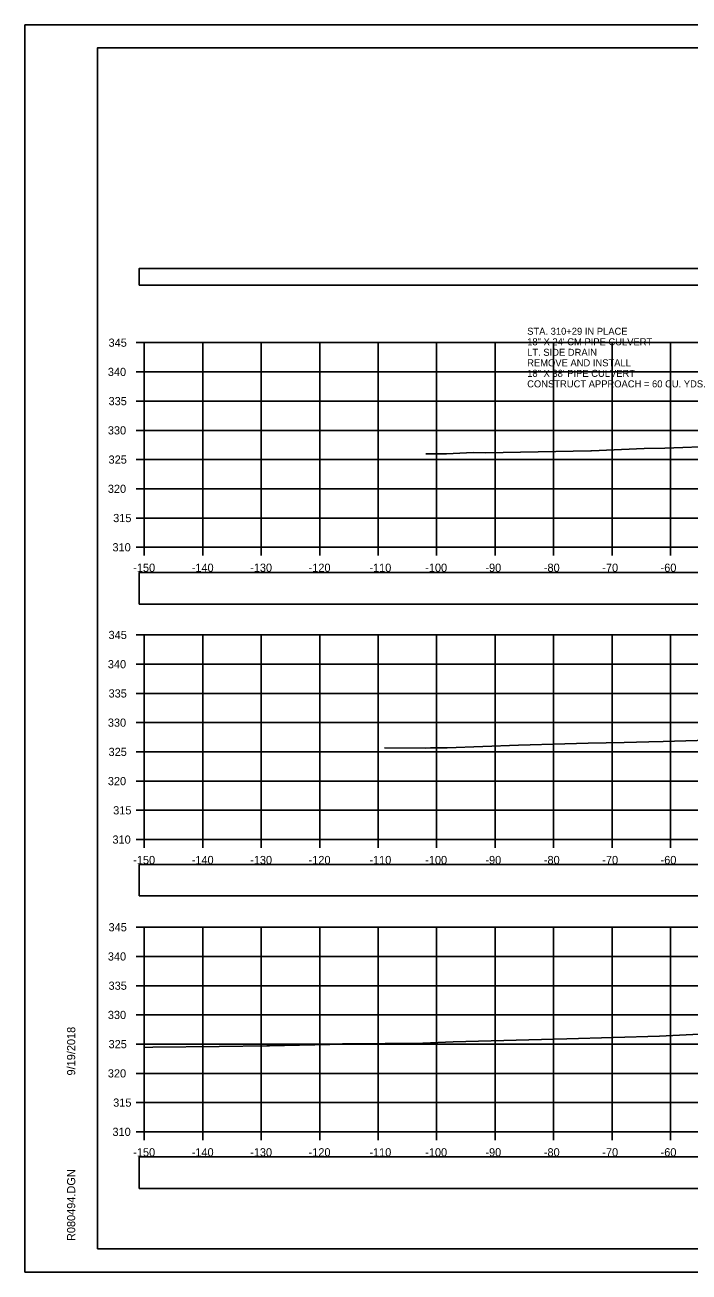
# Model space of a CAD drawing. Extents: x 1376273 to 1384221, y 378927 to 384592.
# Drawn here: x 1381187.9 to 1381301.5, y 381391.9 to 381605.2 of the extents above; entities that cross this region are included whole.
import ezdxf

# ---------------------------------------------------------------- set-up
doc = ezdxf.new("R2010")
doc.units = 0
for name, color, linetype in [('R_Axis', 7, 'Continuous'), ('R_Axis Annot', 7, 'Continuous'), ('R_Border', 7, 'Continuous'), ('R_Drive', 7, 'Continuous'), ('R_Exist Surface', 7, 'Continuous'), ('R_Grid', 7, 'Continuous'), ('R_No Plot', 7, 'Continuous')]:
    doc.layers.add(name, color=color, linetype=linetype)

msp = doc.modelspace()

# ---------------------------------------------------------------- linework, layer by layer
at = {"layer": 'R_Axis'}
for p, q in [((1381206.95, 381550.85), (1381208.35, 381550.85)), ((1381208.35, 381515.85), (1381208.35, 381550.85)), ((1381206.95, 381545.85), (1381208.35, 381545.85)), ((1381206.95, 381540.85), (1381208.35, 381540.85)), ((1381206.95, 381535.85), (1381208.35, 381535.85)), ((1381206.95, 381530.85), (1381208.35, 381530.85)), ((1381206.95, 381525.85), (1381208.35, 381525.85)), ((1381206.95, 381520.85), (1381208.35, 381520.85)), ((1381206.95, 381515.85), (1381208.35, 381515.85)), ((1381208.35, 381515.85), (1381508.35, 381515.85)), ((1381208.35, 381514.45), (1381208.35, 381515.85)), ((1381218.35, 381514.45), (1381218.35, 381515.85)), ((1381228.35, 381514.45), (1381228.35, 381515.85)), ((1381238.35, 381514.45), (1381238.35, 381515.85)), ((1381248.35, 381514.45), (1381248.35, 381515.85)), ((1381258.35, 381514.45), (1381258.35, 381515.85)), ((1381268.35, 381514.45), (1381268.35, 381515.85)), ((1381278.35, 381514.45), (1381278.35, 381515.85)), ((1381288.35, 381514.45), (1381288.35, 381515.85)), ((1381298.35, 381514.45), (1381298.35, 381515.85)), ((1381206.95, 381500.85), (1381208.35, 381500.85)), ((1381208.35, 381465.85), (1381208.35, 381500.85)), ((1381206.95, 381495.85), (1381208.35, 381495.85)), ((1381206.95, 381490.85), (1381208.35, 381490.85)), ((1381206.95, 381485.85), (1381208.35, 381485.85)), ((1381206.95, 381480.85), (1381208.35, 381480.85)), ((1381206.95, 381475.85), (1381208.35, 381475.85)), ((1381206.95, 381470.85), (1381208.35, 381470.85)), ((1381206.95, 381465.85), (1381208.35, 381465.85)), ((1381208.35, 381465.85), (1381508.35, 381465.85)), ((1381208.35, 381464.45), (1381208.35, 381465.85)), ((1381218.35, 381464.45), (1381218.35, 381465.85)), ((1381228.35, 381464.45), (1381228.35, 381465.85)), ((1381238.35, 381464.45), (1381238.35, 381465.85)), ((1381248.35, 381464.45), (1381248.35, 381465.85)), ((1381258.35, 381464.45), (1381258.35, 381465.85)), ((1381268.35, 381464.45), (1381268.35, 381465.85)), ((1381278.35, 381464.45), (1381278.35, 381465.85)), ((1381288.35, 381464.45), (1381288.35, 381465.85)), ((1381298.35, 381464.45), (1381298.35, 381465.85)), ((1381206.95, 381450.85), (1381208.35, 381450.85)), ((1381208.35, 381415.85), (1381208.35, 381450.85)), ((1381206.95, 381445.85), (1381208.35, 381445.85)), ((1381206.95, 381440.85), (1381208.35, 381440.85)), ((1381206.95, 381435.85), (1381208.35, 381435.85)), ((1381206.95, 381430.85), (1381208.35, 381430.85)), ((1381206.95, 381425.85), (1381208.35, 381425.85)), ((1381206.95, 381420.85), (1381208.35, 381420.85)), ((1381206.95, 381415.85), (1381208.35, 381415.85)), ((1381208.35, 381415.85), (1381508.35, 381415.85)), ((1381208.35, 381414.45), (1381208.35, 381415.85)), ((1381218.35, 381414.45), (1381218.35, 381415.85)), ((1381228.35, 381414.45), (1381228.35, 381415.85)), ((1381238.35, 381414.45), (1381238.35, 381415.85)), ((1381248.35, 381414.45), (1381248.35, 381415.85)), ((1381258.35, 381414.45), (1381258.35, 381415.85)), ((1381268.35, 381414.45), (1381268.35, 381415.85)), ((1381278.35, 381414.45), (1381278.35, 381415.85)), ((1381288.35, 381414.45), (1381288.35, 381415.85)), ((1381298.35, 381414.45), (1381298.35, 381415.85))]:
    msp.add_line(p, q, dxfattribs=at)
at = {"layer": 'R_Axis Annot'}
for points in [[(1381207.46, 381560.71), (1381509.26, 381560.71), (1381509.26, 381563.52), (1381207.46, 381563.52)], [(1381207.5, 381506.14), (1381509.19, 381506.14), (1381509.19, 381511.55), (1381207.5, 381511.55)], [(1381207.5, 381456.2), (1381509.19, 381456.2), (1381509.19, 381461.61), (1381207.5, 381461.61)], [(1381207.5, 381406.17), (1381509.19, 381406.17), (1381509.19, 381411.59), (1381207.5, 381411.59)]]:
    msp.add_lwpolyline(points, close=True, dxfattribs=at)
at = {"layer": 'R_Border'}
for p, q in [((1381200.35, 381601.31), (1381516.53, 381601.31)), ((1381200.35, 381395.85), (1381200.35, 381601.31)), ((1381200.35, 381395.85), (1381200.35, 381395.85)), ((1381516.53, 381395.85), (1381200.35, 381395.85))]:
    msp.add_line(p, q, dxfattribs=at)
at = {"layer": 'R_Exist Surface'}
for points in [[(1381256.53, 381531.85), (1381260.05, 381531.83), (1381264.62, 381532.05), (1381266.71, 381532), (1381284.7, 381532.34), (1381284.77, 381532.34), (1381284.83, 381532.35), (1381293.86, 381532.74), (1381297.36, 381532.83), (1381306.56, 381533.12)], [(1381249.44, 381481.54), (1381256.4, 381481.49), (1381257.28, 381481.53), (1381259.65, 381481.55), (1381260.14, 381481.56), (1381272.36, 381481.99), (1381280.3, 381482.21), (1381284.29, 381482.35), (1381290.42, 381482.48), (1381294.63, 381482.58), (1381297.11, 381482.62), (1381312.6, 381483.08)], [(1381208.35, 381430.29), (1381209.82, 381430.31), (1381221.17, 381430.44), (1381229.29, 381430.57), (1381229.76, 381430.58), (1381240.08, 381430.8), (1381242.23, 381430.88), (1381249.57, 381430.96), (1381256.02, 381431.03), (1381261.19, 381431.24), (1381280.61, 381431.78), (1381296.47, 381432.24), (1381303.32, 381432.56)]]:
    msp.add_lwpolyline(points, dxfattribs=at)
at = {"layer": 'R_Grid'}
for p, q in [((1381208.35, 381550.85), (1381508.35, 381550.85)), ((1381208.35, 381515.85), (1381208.35, 381550.85)), ((1381218.35, 381515.85), (1381218.35, 381550.85)), ((1381228.35, 381515.85), (1381228.35, 381550.85)), ((1381238.35, 381515.85), (1381238.35, 381550.85)), ((1381248.35, 381515.85), (1381248.35, 381550.85)), ((1381258.35, 381515.85), (1381258.35, 381550.85)), ((1381268.35, 381515.85), (1381268.35, 381550.85)), ((1381278.35, 381515.85), (1381278.35, 381550.85)), ((1381288.35, 381515.85), (1381288.35, 381550.85)), ((1381298.35, 381515.85), (1381298.35, 381550.85)), ((1381208.35, 381545.85), (1381508.35, 381545.85)), ((1381208.35, 381540.85), (1381508.35, 381540.85)), ((1381208.35, 381535.85), (1381508.35, 381535.85)), ((1381208.35, 381530.85), (1381508.35, 381530.85)), ((1381208.35, 381525.85), (1381508.35, 381525.85)), ((1381208.35, 381520.85), (1381508.35, 381520.85)), ((1381208.35, 381515.85), (1381508.35, 381515.85)), ((1381208.35, 381500.85), (1381508.35, 381500.85)), ((1381208.35, 381465.85), (1381208.35, 381500.85)), ((1381218.35, 381465.85), (1381218.35, 381500.85)), ((1381228.35, 381465.85), (1381228.35, 381500.85)), ((1381238.35, 381465.85), (1381238.35, 381500.85)), ((1381248.35, 381465.85), (1381248.35, 381500.85)), ((1381258.35, 381465.85), (1381258.35, 381500.85)), ((1381268.35, 381465.85), (1381268.35, 381500.85)), ((1381278.35, 381465.85), (1381278.35, 381500.85)), ((1381288.35, 381465.85), (1381288.35, 381500.85)), ((1381298.35, 381465.85), (1381298.35, 381500.85)), ((1381208.35, 381495.85), (1381508.35, 381495.85)), ((1381208.35, 381490.85), (1381508.35, 381490.85)), ((1381208.35, 381485.85), (1381508.35, 381485.85)), ((1381208.35, 381480.85), (1381508.35, 381480.85)), ((1381208.35, 381475.85), (1381508.35, 381475.85)), ((1381208.35, 381470.85), (1381508.35, 381470.85)), ((1381208.35, 381465.85), (1381508.35, 381465.85)), ((1381208.35, 381450.85), (1381508.35, 381450.85)), ((1381208.35, 381415.85), (1381208.35, 381450.85)), ((1381218.35, 381415.85), (1381218.35, 381450.85)), ((1381228.35, 381415.85), (1381228.35, 381450.85)), ((1381238.35, 381415.85), (1381238.35, 381450.85)), ((1381248.35, 381415.85), (1381248.35, 381450.85)), ((1381258.35, 381415.85), (1381258.35, 381450.85)), ((1381268.35, 381415.85), (1381268.35, 381450.85)), ((1381278.35, 381415.85), (1381278.35, 381450.85)), ((1381288.35, 381415.85), (1381288.35, 381450.85)), ((1381298.35, 381415.85), (1381298.35, 381450.85)), ((1381208.35, 381445.85), (1381508.35, 381445.85)), ((1381208.35, 381440.85), (1381508.35, 381440.85)), ((1381208.35, 381435.85), (1381508.35, 381435.85)), ((1381208.35, 381430.85), (1381508.35, 381430.85)), ((1381208.35, 381425.85), (1381508.35, 381425.85)), ((1381208.35, 381420.85), (1381508.35, 381420.85)), ((1381208.35, 381415.85), (1381508.35, 381415.85))]:
    msp.add_line(p, q, dxfattribs=at)
at = {"layer": 'R_No Plot'}
for p, q in [((1381187.95, 381605.2), (1381521.28, 381605.2)), ((1381187.95, 381391.87), (1381521.28, 381391.87))]:
    msp.add_line(p, q, dxfattribs=at)
for points in [[(1381187.94, 381605.2), (1381521.28, 381605.2), (1381521.28, 381391.86), (1381187.94, 381391.86)], [(1381434.27, 381601.31), (1381434.27, 381591.43), (1381470, 381591.43), (1381470, 381588.51), (1381493.2, 381588.51), (1381493.2, 381564.17), (1381516.53, 381564.17), (1381516.53, 381395.85), (1381200.35, 381395.85), (1381200.35, 381601.31)]]:
    msp.add_lwpolyline(points, close=True, dxfattribs=at)

# ---------------------------------------------------------------- texts
at = {"layer": 'R_Axis Annot'}
for s, p in [('345', (1381202.24, 381550.15)), ('340', (1381202.12, 381545.15)), ('335', (1381202.24, 381540.15)), ('330', (1381202.12, 381535.15)), ('325', (1381202.24, 381530.15)), ('320', (1381202.12, 381525.15)), ('315', (1381203.03, 381520.15)), ('310', (1381202.91, 381515.15)), ('-150', (1381206.46, 381511.65)), ('-140', (1381216.46, 381511.65)), ('-130', (1381226.46, 381511.65)), ('-120', (1381236.46, 381511.65)), ('-110', (1381246.85, 381511.65)), ('-100', (1381256.4, 381511.65)), ('-90', (1381266.69, 381511.65)), ('-80', (1381276.69, 381511.65)), ('-70', (1381286.69, 381511.65)), ('-60', (1381296.66, 381511.65)), ('345', (1381202.24, 381500.15)), ('340', (1381202.12, 381495.15)), ('335', (1381202.24, 381490.15)), ('330', (1381202.12, 381485.15)), ('325', (1381202.24, 381480.15)), ('320', (1381202.12, 381475.15)), ('315', (1381203.03, 381470.15)), ('310', (1381202.91, 381465.15)), ('-150', (1381206.46, 381461.65)), ('-140', (1381216.46, 381461.65)), ('-130', (1381226.46, 381461.65)), ('-120', (1381236.46, 381461.65)), ('-110', (1381246.85, 381461.65)), ('-100', (1381256.4, 381461.65)), ('-90', (1381266.69, 381461.65)), ('-80', (1381276.69, 381461.65)), ('-70', (1381286.69, 381461.65)), ('-60', (1381296.66, 381461.65)), ('345', (1381202.24, 381450.15)), ('340', (1381202.12, 381445.15)), ('335', (1381202.24, 381440.15)), ('330', (1381202.12, 381435.15)), ('325', (1381202.24, 381430.15)), ('320', (1381202.12, 381425.15)), ('315', (1381203.03, 381420.15)), ('310', (1381202.91, 381415.15)), ('-150', (1381206.46, 381411.65)), ('-140', (1381216.46, 381411.65)), ('-130', (1381226.46, 381411.65)), ('-120', (1381236.46, 381411.65)), ('-110', (1381246.85, 381411.65)), ('-100', (1381256.4, 381411.65)), ('-90', (1381266.69, 381411.65)), ('-80', (1381276.69, 381411.65)), ('-70', (1381286.69, 381411.65)), ('-60', (1381296.66, 381411.65))]:
    msp.add_text(s, height=1.4, dxfattribs=at).set_placement(p)
at = {"layer": 'R_Border'}
for s, p in [('9/19/2018', (1381196.54, 381425.49)), ('R080494.DGN', (1381196.54, 381397.17))]:
    msp.add_text(s, height=1.4, rotation=90, dxfattribs=at).set_placement(p)
at = {"layer": 'R_Drive'}
for s, p in [('STA. 310+29 IN PLACE', (1381273.84, 381552.2)), ('18" X 24\' CM PIPE CULVERT', (1381273.84, 381550.4)), ('LT. SIDE DRAIN', (1381273.84, 381548.6)), ('REMOVE AND INSTALL', (1381273.84, 381546.8)), ('18" X 38\' PIPE CULVERT', (1381273.84, 381545)), ('CONSTRUCT APPROACH = 60 CU. YDS.', (1381273.84, 381543.2))]:
    msp.add_text(s, height=1.2, dxfattribs=at).set_placement(p)

doc.saveas('drawing.dxf')
